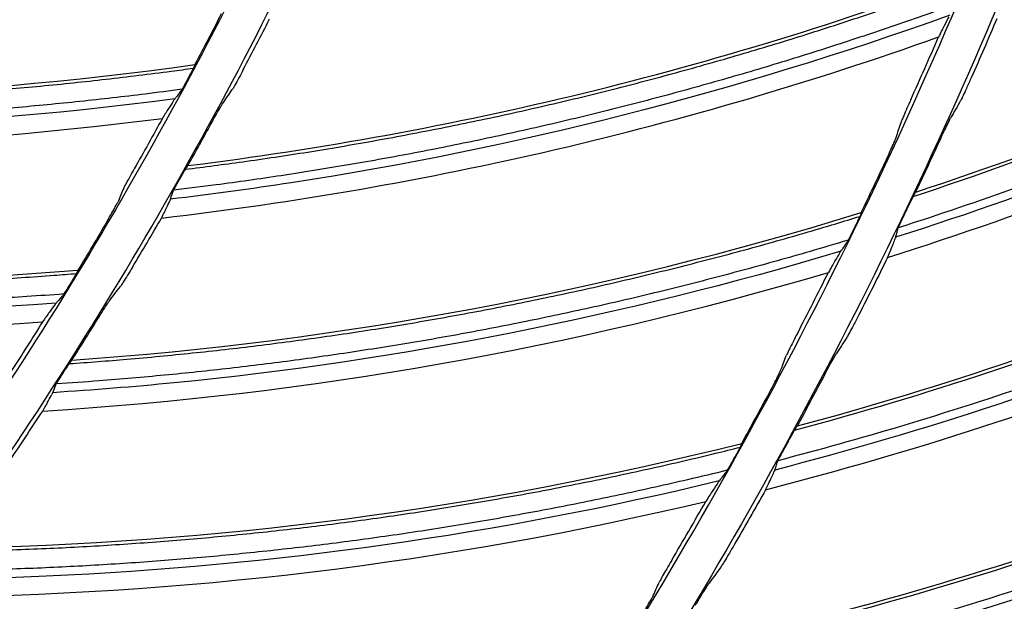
# Model space of a CAD drawing. Header units: centimetres. Extents: x 8435 to 34224, y 15581 to 23928.
# Tile 782 of 1056: x 14730.03 to 14735.24, y 23875.22 to 23878.3. Entities that reach past the tile are written whole.
import ezdxf

# ---------------------------------------------------------------- set-up
doc = ezdxf.new("R2010")
doc.units = ezdxf.units.CM
doc.header["$LTSCALE"] = 0.2
doc.layers.add('1', color=7, linetype='Continuous', true_color=0xffffff)

# ---------------------------------------------------------------- blocks, each defined once
blk = doc.blocks.new('A$C992146fe')
at = {"layer": '1', "color": 0, "linetype": 'Continuous', "extrusion": (0, 0, -1)}
for radius in [59.146, 58.16, 57.606, 57.6]:
    blk.add_circle((-566.677, 326.301), radius, dxfattribs=at)
at = {"layer": '1', "color": 0, "linetype": 'Continuous'}
for points, knots in [([(624.857, 326.301), (624.857, 328.223), (624.762, 330.138), (624.383, 333.958), (624.098, 335.86), (622.977, 341.462), (621.873, 345.087), (619.685, 350.361), (618.862, 352.1), (617.053, 355.475), (616.072, 357.106), (612.907, 361.834), (610.5, 364.768), (606.433, 368.83), (605.008, 370.119), (602.065, 372.53), (600.541, 373.658), (597.389, 375.762), (595.761, 376.737), (592.4, 378.533), (590.656, 379.357), (585.357, 381.547), (581.728, 382.644), (574.279, 384.124), (570.423, 384.503), (562.822, 384.498), (559.05, 384.127), (553.436, 383.011), (551.564, 382.542), (547.912, 381.432), (546.124, 380.791), (540.872, 378.614), (537.512, 376.823), (531.127, 372.556), (528.194, 370.144), (524.172, 366.123), (522.894, 364.715), (520.468, 361.762), (519.32, 360.213), (516.144, 355.459), (514.358, 352.117), (512.171, 346.846), (511.523, 345.038), (510.409, 341.37), (509.947, 339.523), (508.836, 333.94), (508.46, 330.166), (508.456, 324.423), (508.55, 322.501), (508.923, 318.712), (509.201, 316.836), (509.938, 313.119), (510.397, 311.278), (511.5, 307.633), (512.147, 305.818), (514.341, 300.515), (516.129, 297.171), (519.287, 292.434), (520.42, 290.902), (522.851, 287.935), (524.139, 286.513), (528.17, 282.478), (531.097, 280.071), (535.849, 276.887), (537.503, 275.893), (540.87, 274.09), (542.588, 273.277), (547.839, 271.097), (551.472, 269.985), (559.009, 268.478), (562.79, 268.106), (568.476, 268.098), (570.374, 268.188), (574.175, 268.557), (576.084, 268.838), (581.697, 269.948), (585.325, 271.045), (590.597, 273.218), (592.332, 274.034), (595.718, 275.839), (597.353, 276.817), (602.091, 279.975), (605.028, 282.374), (609.092, 286.424), (610.388, 287.85), (612.809, 290.791), (613.941, 292.314), (616.051, 295.461), (617.029, 297.086), (618.83, 300.439), (619.656, 302.175), (621.864, 307.483), (622.973, 311.125), (624.099, 316.741), (624.384, 318.646), (624.762, 322.463), (624.857, 324.379), (624.857, 326.301)], [0, 0, 0, 0, 0.015625, 0.015625, 0.03125, 0.03125, 0.0625, 0.0625, 0.078125, 0.078125, 0.09375, 0.09375, 0.125, 0.125, 0.140625, 0.140625, 0.15625, 0.15625, 0.171875, 0.171875, 0.1875, 0.1875, 0.21875, 0.21875, 0.25, 0.25, 0.28125, 0.28125, 0.296875, 0.296875, 0.3125, 0.3125, 0.34375, 0.34375, 0.375, 0.375, 0.390625, 0.390625, 0.40625, 0.40625, 0.4375, 0.4375, 0.453125, 0.453125, 0.46875, 0.46875, 0.5, 0.5, 0.515625, 0.515625, 0.53125, 0.53125, 0.546875, 0.546875, 0.5625, 0.5625, 0.59375, 0.59375, 0.609375, 0.609375, 0.625, 0.625, 0.65625, 0.65625, 0.671875, 0.671875, 0.6875, 0.6875, 0.71875, 0.71875, 0.75, 0.75, 0.765625, 0.765625, 0.78125, 0.78125, 0.8125, 0.8125, 0.828125, 0.828125, 0.84375, 0.84375, 0.875, 0.875, 0.890625, 0.890625, 0.90625, 0.90625, 0.921875, 0.921875, 0.9375, 0.9375, 0.96875, 0.96875, 0.984375, 0.984375, 1, 1, 1, 1]), ([(624.457, 326.301), (624.457, 324.392), (624.363, 322.49), (623.987, 318.698), (623.704, 316.807), (622.586, 311.229), (621.485, 307.612), (619.292, 302.341), (618.472, 300.616), (616.683, 297.287), (615.712, 295.673), (613.616, 292.547), (612.491, 291.035), (610.088, 288.114), (608.801, 286.698), (604.764, 282.676), (601.848, 280.293), (597.142, 277.157), (595.518, 276.185), (592.155, 274.394), (590.433, 273.583), (585.196, 271.424), (581.593, 270.335), (576.02, 269.233), (574.124, 268.954), (570.349, 268.587), (568.464, 268.498), (562.817, 268.506), (559.061, 268.875), (551.576, 270.373), (547.969, 271.476), (542.753, 273.642), (541.048, 274.449), (537.703, 276.24), (536.061, 277.227), (531.341, 280.388), (528.434, 282.779), (524.431, 286.787), (523.152, 288.199), (520.738, 291.145), (519.613, 292.667), (516.476, 297.371), (514.701, 300.693), (512.522, 305.959), (511.879, 307.761), (510.784, 311.382), (510.328, 313.21), (509.596, 316.901), (509.32, 318.764), (508.95, 322.527), (508.856, 324.436), (508.86, 330.139), (509.234, 333.888), (510.337, 339.432), (510.796, 341.267), (511.902, 344.909), (512.546, 346.705), (514.717, 351.939), (516.491, 355.258), (519.645, 359.98), (520.786, 361.518), (523.195, 364.451), (524.464, 365.849), (528.459, 369.842), (531.371, 372.238), (537.713, 376.476), (541.049, 378.255), (546.265, 380.417), (548.041, 381.053), (551.667, 382.155), (553.527, 382.621), (559.102, 383.73), (562.848, 384.098), (570.397, 384.103), (574.227, 383.727), (581.624, 382.256), (585.229, 381.167), (590.491, 378.992), (592.223, 378.174), (595.561, 376.39), (597.178, 375.422), (600.308, 373.333), (601.822, 372.212), (604.745, 369.818), (606.16, 368.538), (610.199, 364.503), (612.589, 361.59), (615.733, 356.894), (616.707, 355.275), (618.503, 351.923), (619.321, 350.195), (621.494, 344.958), (622.59, 341.358), (623.704, 335.794), (623.987, 333.905), (624.363, 330.112), (624.457, 328.209), (624.457, 326.301)], [0, 0, 0, 0, 0.015625, 0.015625, 0.03125, 0.03125, 0.0625, 0.0625, 0.078125, 0.078125, 0.09375, 0.09375, 0.109375, 0.109375, 0.125, 0.125, 0.15625, 0.15625, 0.171875, 0.171875, 0.1875, 0.1875, 0.21875, 0.21875, 0.234375, 0.234375, 0.25, 0.25, 0.28125, 0.28125, 0.3125, 0.3125, 0.328125, 0.328125, 0.34375, 0.34375, 0.375, 0.375, 0.390625, 0.390625, 0.40625, 0.40625, 0.4375, 0.4375, 0.453125, 0.453125, 0.46875, 0.46875, 0.484375, 0.484375, 0.5, 0.5, 0.53125, 0.53125, 0.546875, 0.546875, 0.5625, 0.5625, 0.59375, 0.59375, 0.609375, 0.609375, 0.625, 0.625, 0.65625, 0.65625, 0.6875, 0.6875, 0.703125, 0.703125, 0.71875, 0.71875, 0.75, 0.75, 0.78125, 0.78125, 0.8125, 0.8125, 0.828125, 0.828125, 0.84375, 0.84375, 0.859375, 0.859375, 0.875, 0.875, 0.90625, 0.90625, 0.921875, 0.921875, 0.9375, 0.9375, 0.96875, 0.96875, 0.984375, 0.984375, 1, 1, 1, 1]), ([(617.857, 326.301), (617.857, 329.683), (617.525, 333.009), (616.55, 337.917), (616.145, 339.539), (615.17, 342.756), (614.598, 344.354), (612.671, 349.005), (611.098, 351.945), (608.311, 356.12), (607.307, 357.476), (605.166, 360.085), (604.039, 361.327), (600.496, 364.869), (597.918, 366.989), (593.721, 369.796), (592.266, 370.668), (589.31, 372.247), (587.801, 372.961), (584.721, 374.237), (583.15, 374.801), (579.945, 375.775), (578.302, 376.187), (573.346, 377.174), (570.023, 377.499), (565.015, 377.502), (563.341, 377.421), (559.985, 377.092), (558.312, 376.844), (553.387, 375.864), (550.196, 374.898), (545.547, 372.976), (544.012, 372.251), (541.046, 370.666), (539.611, 369.806), (535.449, 367.027), (532.863, 364.911), (528.081, 360.135), (525.958, 357.543), (523.176, 353.385), (522.315, 351.953), (520.729, 348.992), (520.003, 347.457), (518.074, 342.804), (517.105, 339.612), (515.794, 333.053), (515.458, 329.66), (515.456, 322.977), (515.779, 319.657), (516.759, 314.707), (517.17, 313.061), (518.143, 309.851), (518.705, 308.279), (519.979, 305.197), (520.691, 303.688), (522.266, 300.734), (523.134, 299.283), (525.942, 295.075), (528.06, 292.495), (531.597, 288.951), (532.837, 287.824), (535.439, 285.684), (536.799, 284.675), (540.975, 281.881), (543.914, 280.307), (548.557, 278.378), (550.153, 277.804), (553.374, 276.825), (554.997, 276.418), (559.906, 275.438), (563.229, 275.104), (569.981, 275.097), (573.323, 275.427), (578.23, 276.398), (579.851, 276.801), (583.064, 277.772), (584.663, 278.342), (589.322, 280.268), (592.265, 281.838), (597.829, 285.546), (600.467, 287.706), (605.198, 292.43), (607.318, 295.005), (610.125, 299.193), (610.999, 300.648), (612.584, 303.607), (613.299, 305.116), (615.218, 309.736), (616.2, 312.946), (617.525, 319.571), (617.857, 322.918), (617.857, 326.301)], [0, 0, 0, 0, 0.03125, 0.03125, 0.046875, 0.046875, 0.0625, 0.0625, 0.09375, 0.09375, 0.109375, 0.109375, 0.125, 0.125, 0.15625, 0.15625, 0.171875, 0.171875, 0.1875, 0.1875, 0.203125, 0.203125, 0.21875, 0.21875, 0.25, 0.25, 0.265625, 0.265625, 0.28125, 0.28125, 0.3125, 0.3125, 0.328125, 0.328125, 0.34375, 0.34375, 0.375, 0.375, 0.40625, 0.40625, 0.421875, 0.421875, 0.4375, 0.4375, 0.46875, 0.46875, 0.5, 0.5, 0.53125, 0.53125, 0.546875, 0.546875, 0.5625, 0.5625, 0.578125, 0.578125, 0.59375, 0.59375, 0.625, 0.625, 0.640625, 0.640625, 0.65625, 0.65625, 0.6875, 0.6875, 0.703125, 0.703125, 0.71875, 0.71875, 0.75, 0.75, 0.78125, 0.78125, 0.796875, 0.796875, 0.8125, 0.8125, 0.84375, 0.84375, 0.875, 0.875, 0.90625, 0.90625, 0.921875, 0.921875, 0.9375, 0.9375, 0.96875, 0.96875, 1, 1, 1, 1]), ([(617.457, 326.301), (617.457, 322.944), (617.128, 319.623), (615.813, 313.05), (614.839, 309.865), (612.935, 305.282), (612.225, 303.784), (610.653, 300.849), (609.785, 299.405), (607, 295.249), (604.897, 292.694), (600.203, 288.008), (597.585, 285.864), (592.065, 282.186), (589.145, 280.627), (584.523, 278.717), (582.936, 278.151), (579.748, 277.188), (578.139, 276.788), (573.27, 275.824), (569.955, 275.497), (563.256, 275.504), (559.959, 275.836), (555.088, 276.808), (553.477, 277.212), (550.282, 278.183), (548.698, 278.752), (544.092, 280.666), (541.176, 282.228), (537.032, 285), (535.683, 286.001), (533.101, 288.125), (531.871, 289.242), (528.362, 292.759), (526.26, 295.319), (523.474, 299.494), (522.613, 300.934), (521.05, 303.865), (520.344, 305.362), (519.08, 308.42), (518.522, 309.98), (517.557, 313.164), (517.149, 314.798), (516.176, 319.709), (515.856, 323.004), (515.858, 329.634), (516.192, 333.001), (517.492, 339.508), (518.453, 342.675), (520.367, 347.292), (521.088, 348.815), (522.661, 351.752), (523.515, 353.174), (526.276, 357.299), (528.383, 359.87), (533.127, 364.61), (535.693, 366.709), (539.822, 369.466), (541.246, 370.32), (544.189, 371.892), (545.712, 372.611), (550.324, 374.518), (553.491, 375.477), (558.378, 376.449), (560.037, 376.695), (563.367, 377.022), (565.028, 377.102), (569.997, 377.099), (573.293, 376.776), (578.211, 375.798), (579.841, 375.388), (583.021, 374.422), (584.58, 373.863), (587.636, 372.596), (589.134, 371.888), (592.066, 370.321), (593.509, 369.456), (597.674, 366.671), (600.231, 364.568), (603.747, 361.053), (604.865, 359.821), (606.989, 357.232), (607.986, 355.887), (610.751, 351.745), (612.311, 348.827), (614.224, 344.213), (614.791, 342.627), (615.758, 339.436), (616.16, 337.826), (617.128, 332.957), (617.457, 329.657), (617.457, 326.301)], [0, 0, 0, 0, 0.03125, 0.03125, 0.0625, 0.0625, 0.078125, 0.078125, 0.09375, 0.09375, 0.125, 0.125, 0.15625, 0.15625, 0.1875, 0.1875, 0.203125, 0.203125, 0.21875, 0.21875, 0.25, 0.25, 0.28125, 0.28125, 0.296875, 0.296875, 0.3125, 0.3125, 0.34375, 0.34375, 0.359375, 0.359375, 0.375, 0.375, 0.40625, 0.40625, 0.421875, 0.421875, 0.4375, 0.4375, 0.453125, 0.453125, 0.46875, 0.46875, 0.5, 0.5, 0.53125, 0.53125, 0.5625, 0.5625, 0.578125, 0.578125, 0.59375, 0.59375, 0.625, 0.625, 0.65625, 0.65625, 0.671875, 0.671875, 0.6875, 0.6875, 0.71875, 0.71875, 0.734375, 0.734375, 0.75, 0.75, 0.78125, 0.78125, 0.796875, 0.796875, 0.8125, 0.8125, 0.828125, 0.828125, 0.84375, 0.84375, 0.875, 0.875, 0.890625, 0.890625, 0.90625, 0.90625, 0.9375, 0.9375, 0.953125, 0.953125, 0.96875, 0.96875, 1, 1, 1, 1]), ([(610.877, 326.301), (610.877, 323.379), (610.591, 320.505), (609.747, 316.262), (609.397, 314.86), (608.553, 312.078), (608.059, 310.699), (606.394, 306.685), (605.035, 304.143), (602.622, 300.532), (601.751, 299.356), (599.904, 297.108), (598.932, 296.038), (595.873, 292.982), (593.645, 291.15), (590.01, 288.721), (588.758, 287.972), (586.208, 286.611), (584.905, 285.996), (582.244, 284.894), (580.886, 284.407), (578.113, 283.566), (576.69, 283.209), (572.418, 282.361), (569.551, 282.081), (563.777, 282.08), (560.846, 282.369), (555.182, 283.498), (552.425, 284.333), (548.402, 285.998), (547.076, 286.625), (544.52, 287.993), (543.283, 288.736), (539.691, 291.136), (537.448, 292.973), (533.325, 297.097), (531.497, 299.329), (529.094, 302.923), (528.35, 304.163), (526.979, 306.726), (526.353, 308.05), (524.692, 312.063), (523.856, 314.818), (523.008, 319.073), (522.792, 320.519), (522.507, 323.416), (522.437, 324.861), (522.437, 329.185), (522.717, 332.055), (523.567, 336.339), (523.922, 337.756), (524.761, 340.523), (525.248, 341.88), (526.349, 344.541), (526.964, 345.845), (528.328, 348.399), (529.08, 349.657), (531.501, 353.281), (533.33, 355.507), (537.408, 359.591), (539.683, 361.46), (544.486, 364.67), (547.025, 366.03), (551.043, 367.697), (552.423, 368.193), (555.199, 369.035), (556.599, 369.386), (560.836, 370.23), (563.713, 370.519), (569.551, 370.522), (572.422, 370.238), (576.661, 369.398), (578.063, 369.049), (580.843, 368.209), (582.223, 367.716), (586.238, 366.055), (588.779, 364.699), (592.386, 362.294), (593.56, 361.426), (595.813, 359.58), (596.885, 358.608), (599.946, 355.551), (601.778, 353.327), (604.206, 349.702), (604.96, 348.448), (606.325, 345.897), (606.941, 344.595), (608.046, 341.936), (608.534, 340.579), (609.377, 337.811), (609.735, 336.393), (610.591, 332.11), (610.877, 329.222), (610.877, 326.301)], [0, 0, 0, 0, 0.03125, 0.03125, 0.046875, 0.046875, 0.0625, 0.0625, 0.09375, 0.09375, 0.109375, 0.109375, 0.125, 0.125, 0.15625, 0.15625, 0.171875, 0.171875, 0.1875, 0.1875, 0.203125, 0.203125, 0.21875, 0.21875, 0.25, 0.25, 0.28125, 0.28125, 0.3125, 0.3125, 0.328125, 0.328125, 0.34375, 0.34375, 0.375, 0.375, 0.40625, 0.40625, 0.421875, 0.421875, 0.4375, 0.4375, 0.46875, 0.46875, 0.484375, 0.484375, 0.5, 0.5, 0.53125, 0.53125, 0.546875, 0.546875, 0.5625, 0.5625, 0.578125, 0.578125, 0.59375, 0.59375, 0.625, 0.625, 0.65625, 0.65625, 0.6875, 0.6875, 0.703125, 0.703125, 0.71875, 0.71875, 0.75, 0.75, 0.78125, 0.78125, 0.796875, 0.796875, 0.8125, 0.8125, 0.84375, 0.84375, 0.859375, 0.859375, 0.875, 0.875, 0.90625, 0.90625, 0.921875, 0.921875, 0.9375, 0.9375, 0.953125, 0.953125, 0.96875, 0.96875, 1, 1, 1, 1]), ([(610.457, 326.301), (610.457, 329.194), (610.173, 332.04), (609.339, 336.238), (608.992, 337.626), (608.159, 340.377), (607.669, 341.745), (606.02, 345.723), (604.675, 348.239), (601.497, 353), (599.646, 355.254), (595.605, 359.295), (593.4, 361.108), (589.809, 363.51), (588.565, 364.255), (586.036, 365.606), (584.745, 366.217), (582.11, 367.309), (580.766, 367.791), (578.024, 368.624), (576.619, 368.977), (572.379, 369.821), (569.537, 370.099), (565.252, 370.101), (563.82, 370.032), (560.949, 369.751), (559.518, 369.539), (555.305, 368.701), (552.575, 367.874), (548.598, 366.23), (547.285, 365.61), (544.747, 364.254), (543.52, 363.518), (539.959, 361.14), (537.747, 359.331), (533.657, 355.245), (531.84, 353.028), (529.46, 349.471), (528.724, 348.245), (527.367, 345.712), (526.746, 344.399), (525.096, 340.419), (524.267, 337.688), (523.146, 332.077), (522.858, 329.174), (522.856, 323.458), (523.132, 320.617), (523.971, 316.383), (524.323, 314.974), (525.155, 312.229), (525.636, 310.884), (526.725, 308.247), (527.334, 306.956), (528.682, 304.429), (529.424, 303.187), (531.826, 299.588), (533.639, 297.381), (536.665, 294.349), (537.725, 293.385), (539.951, 291.554), (541.114, 290.691), (544.687, 288.301), (547.201, 286.954), (551.173, 285.304), (552.538, 284.814), (555.293, 283.976), (556.682, 283.628), (560.882, 282.789), (563.724, 282.504), (569.501, 282.498), (572.359, 282.78), (576.557, 283.61), (577.944, 283.956), (580.693, 284.785), (582.061, 285.273), (586.046, 286.921), (588.564, 288.265), (593.323, 291.436), (595.58, 293.284), (599.627, 297.325), (601.441, 299.528), (603.843, 303.111), (604.591, 304.356), (605.946, 306.887), (606.558, 308.178), (608.2, 312.13), (609.04, 314.876), (610.173, 320.543), (610.457, 323.407), (610.457, 326.301)], [0, 0, 0, 0, 0.03125, 0.03125, 0.046875, 0.046875, 0.0625, 0.0625, 0.09375, 0.09375, 0.125, 0.125, 0.15625, 0.15625, 0.171875, 0.171875, 0.1875, 0.1875, 0.203125, 0.203125, 0.21875, 0.21875, 0.25, 0.25, 0.265625, 0.265625, 0.28125, 0.28125, 0.3125, 0.3125, 0.328125, 0.328125, 0.34375, 0.34375, 0.375, 0.375, 0.40625, 0.40625, 0.421875, 0.421875, 0.4375, 0.4375, 0.46875, 0.46875, 0.5, 0.5, 0.53125, 0.53125, 0.546875, 0.546875, 0.5625, 0.5625, 0.578125, 0.578125, 0.59375, 0.59375, 0.625, 0.625, 0.640625, 0.640625, 0.65625, 0.65625, 0.6875, 0.6875, 0.703125, 0.703125, 0.71875, 0.71875, 0.75, 0.75, 0.78125, 0.78125, 0.796875, 0.796875, 0.8125, 0.8125, 0.84375, 0.84375, 0.875, 0.875, 0.90625, 0.90625, 0.921875, 0.921875, 0.9375, 0.9375, 0.96875, 0.96875, 1, 1, 1, 1]), ([(603.857, 326.301), (603.857, 323.843), (603.616, 321.411), (602.653, 316.598), (601.94, 314.265), (600.545, 310.909), (600.026, 309.812), (598.875, 307.663), (598.239, 306.605), (596.2, 303.562), (594.659, 301.691), (591.222, 298.259), (589.305, 296.69), (585.263, 293.996), (583.125, 292.855), (579.74, 291.456), (578.578, 291.041), (576.243, 290.336), (575.065, 290.043), (571.5, 289.338), (569.072, 289.098), (564.167, 289.103), (561.752, 289.346), (558.185, 290.058), (557.006, 290.354), (554.666, 291.065), (553.506, 291.481), (550.133, 292.883), (547.997, 294.027), (544.963, 296.057), (543.976, 296.79), (542.084, 298.345), (541.184, 299.164), (538.614, 301.738), (537.075, 303.613), (535.035, 306.67), (534.404, 307.725), (533.26, 309.871), (532.743, 310.968), (531.817, 313.207), (531.408, 314.349), (530.702, 316.681), (530.403, 317.877), (529.691, 321.473), (529.456, 323.886), (529.458, 328.742), (529.702, 331.207), (530.654, 335.972), (531.358, 338.291), (532.76, 341.672), (533.288, 342.787), (534.44, 344.938), (535.065, 345.979), (537.087, 349), (538.63, 350.883), (542.103, 354.354), (543.983, 355.891), (547.006, 357.91), (548.049, 358.535), (550.204, 359.687), (551.319, 360.213), (554.697, 361.61), (557.016, 362.312), (561.787, 363.261), (564.251, 363.502), (569.103, 363.499), (571.517, 363.263), (575.118, 362.546), (576.311, 362.247), (578.64, 361.539), (579.782, 361.13), (582.02, 360.202), (583.116, 359.684), (585.264, 358.536), (586.321, 357.903), (589.37, 355.863), (591.243, 354.323), (594.676, 350.891), (596.247, 348.977), (598.946, 344.933), (600.089, 342.797), (601.489, 339.418), (601.905, 338.256), (602.613, 335.919), (602.908, 334.741), (603.616, 331.175), (603.857, 328.758), (603.857, 326.301)], [0, 0, 0, 0, 0.03125, 0.03125, 0.0625, 0.0625, 0.078125, 0.078125, 0.09375, 0.09375, 0.125, 0.125, 0.15625, 0.15625, 0.1875, 0.1875, 0.203125, 0.203125, 0.21875, 0.21875, 0.25, 0.25, 0.28125, 0.28125, 0.296875, 0.296875, 0.3125, 0.3125, 0.34375, 0.34375, 0.359375, 0.359375, 0.375, 0.375, 0.40625, 0.40625, 0.421875, 0.421875, 0.4375, 0.4375, 0.453125, 0.453125, 0.46875, 0.46875, 0.5, 0.5, 0.53125, 0.53125, 0.5625, 0.5625, 0.578125, 0.578125, 0.59375, 0.59375, 0.625, 0.625, 0.65625, 0.65625, 0.671875, 0.671875, 0.6875, 0.6875, 0.71875, 0.71875, 0.75, 0.75, 0.78125, 0.78125, 0.796875, 0.796875, 0.8125, 0.8125, 0.828125, 0.828125, 0.84375, 0.84375, 0.875, 0.875, 0.90625, 0.90625, 0.9375, 0.9375, 0.953125, 0.953125, 0.96875, 0.96875, 1, 1, 1, 1]), ([(612.951, 304.395), (614.472, 304.894), (615.965, 305.491), (618.16, 306.541), (618.878, 306.914), (620.286, 307.706), (620.973, 308.13), (621.655, 308.563)], [0, 0, 0, 0, 0.5, 0.5, 0.75, 0.75, 1, 1, 1, 1]), ([(612.924, 304.35), (614.291, 304.796), (615.632, 305.321), (618.072, 306.443), (619.18, 307.023), (620.722, 307.932), (621.183, 308.217), (621.641, 308.507)], [0, 0, 0, 0, 0.445282, 0.445282, 0.832131, 0.832131, 1, 1, 1, 1]), ([(612.767, 304.02), (613.195, 304.157), (613.621, 304.302), (614.53, 304.628), (615.012, 304.813), (615.968, 305.201), (616.443, 305.406), (617.382, 305.833), (617.848, 306.057), (618.769, 306.523), (619.225, 306.766), (620.126, 307.271), (620.571, 307.532), (621.178, 307.906), (621.346, 308.011), (621.513, 308.115)], [0, 0, 0, 0, 0.139239, 0.139239, 0.299175, 0.299175, 0.459111, 0.459111, 0.619048, 0.619048, 0.778986, 0.778986, 0.938924, 0.938924, 1, 1, 1, 1]), ([(621.445, 307.969), (621.167, 307.794), (620.887, 307.62), (619.533, 306.811), (618.429, 306.225), (615.82, 305.007), (614.294, 304.411), (612.737, 303.917)], [0, 0, 0, 0, 0.102533, 0.102533, 0.491054, 0.491054, 1, 1, 1, 1]), ([(605.218, 304.636), (605.42, 304.661), (605.623, 304.688), (606.054, 304.748), (606.284, 304.782), (606.742, 304.855), (606.971, 304.894), (607.427, 304.976), (607.655, 305.019), (608.11, 305.109), (608.337, 305.156), (608.791, 305.255), (609.017, 305.306), (609.468, 305.413), (609.693, 305.469), (610.142, 305.585), (610.366, 305.645), (610.813, 305.77), (611.036, 305.834), (611.48, 305.966), (611.702, 306.035), (612.144, 306.176), (612.364, 306.248), (612.803, 306.398), (613.022, 306.474), (613.324, 306.583), (613.407, 306.614), (613.49, 306.644)], [0, 0, 0, 0, 0.071676, 0.071676, 0.153232, 0.153232, 0.234788, 0.234788, 0.316344, 0.316344, 0.3979, 0.3979, 0.479456, 0.479456, 0.561012, 0.561012, 0.642568, 0.642568, 0.724124, 0.724124, 0.805679, 0.805679, 0.887235, 0.887235, 0.968791, 0.968791, 1, 1, 1, 1]), ([(613.382, 306.387), (613.246, 306.338), (613.111, 306.29), (612.756, 306.166), (612.537, 306.091), (612.096, 305.946), (611.875, 305.875), (611.432, 305.738), (611.21, 305.672), (610.764, 305.543), (610.541, 305.481), (610.093, 305.361), (609.868, 305.303), (609.418, 305.191), (609.193, 305.137), (608.74, 305.034), (608.514, 304.984), (608.06, 304.89), (607.832, 304.844), (607.376, 304.758), (607.148, 304.717), (606.691, 304.64), (606.462, 304.603), (606.003, 304.534), (605.773, 304.501), (605.393, 304.451), (605.243, 304.432), (605.093, 304.414)], [0, 0, 0, 0, 0.050542, 0.050542, 0.132026, 0.132026, 0.21351, 0.21351, 0.294994, 0.294994, 0.376479, 0.376479, 0.457963, 0.457963, 0.539447, 0.539447, 0.620932, 0.620932, 0.702416, 0.702416, 0.7839, 0.7839, 0.865385, 0.865385, 0.946869, 0.946869, 1, 1, 1, 1]), ([(613.31, 306.266), (611.05, 305.453), (608.712, 304.857), (605.912, 304.428), (605.486, 304.371), (605.06, 304.32)], [0, 0, 0, 0, 0.848416, 0.848416, 1, 1, 1, 1]), ([(613.301, 306.25), (613.288, 306.226), (613.272, 306.195), (613.235, 306.124), (613.214, 306.081), (613.192, 306.036)], [0, 0, 0, 0, 0.496675, 0.496675, 1, 1, 1, 1]), ([(605.31, 305.722), (605.31, 305.72), (605.308, 305.716), (605.303, 305.706), (605.3, 305.7), (605.292, 305.685), (605.288, 305.676), (605.277, 305.655), (605.27, 305.642), (605.26, 305.624), (605.257, 305.617), (605.254, 305.611)], [0, 0, 0, 0, 0.194999, 0.194999, 0.388382, 0.388382, 0.606798, 0.606798, 0.868652, 0.868652, 1, 1, 1, 1]), ([(597.477, 305.45), (597.692, 305.435), (597.907, 305.421), (598.355, 305.396), (598.586, 305.385), (599.05, 305.368), (599.282, 305.362), (599.746, 305.354), (599.978, 305.352), (600.443, 305.352), (600.675, 305.355), (601.139, 305.364), (601.371, 305.37), (601.834, 305.388), (602.066, 305.399), (602.529, 305.425), (602.761, 305.441), (603.224, 305.476), (603.455, 305.495), (603.917, 305.539), (604.148, 305.563), (604.609, 305.615), (604.839, 305.644), (605.147, 305.684), (605.225, 305.695), (605.303, 305.706)], [0, 0, 0, 0, 0.082481, 0.082481, 0.171223, 0.171223, 0.259966, 0.259966, 0.348708, 0.348708, 0.43745, 0.43745, 0.526192, 0.526192, 0.614935, 0.614935, 0.703677, 0.703677, 0.792419, 0.792419, 0.881161, 0.881161, 0.969904, 0.969904, 1, 1, 1, 1]), ([(605.831, 305.691), (605.816, 305.661), (605.8, 305.631), (605.77, 305.575), (605.755, 305.549), (605.735, 305.513), (605.728, 305.501), (605.719, 305.486), (605.716, 305.482), (605.714, 305.479)], [0, 0, 0, 0, 0.320187, 0.320187, 0.648781, 0.648781, 0.867595, 0.867595, 1, 1, 1, 1]), ([(605.235, 305.576), (605.227, 305.561), (605.219, 305.546), (605.205, 305.521), (605.199, 305.51), (605.19, 305.494), (605.186, 305.487), (605.18, 305.478), (605.178, 305.474), (605.176, 305.472), (605.176, 305.472), (605.176, 305.472)], [0, 0, 0, 0, 0.32292, 0.32292, 0.577015, 0.577015, 0.78497, 0.78497, 0.965517, 0.965517, 1, 1, 1, 1]), ([(611.668, 301.877), (613.057, 302.248), (614.424, 302.7), (616.921, 303.689), (618.059, 304.208), (619.648, 305.032), (620.124, 305.292), (620.596, 305.556)], [0, 0, 0, 0, 0.445321, 0.445321, 0.832197, 0.832197, 1, 1, 1, 1]), ([(611.697, 301.921), (613.243, 302.336), (614.766, 302.852), (617.014, 303.781), (617.751, 304.115), (619.2, 304.83), (619.909, 305.215), (620.613, 305.611)], [0, 0, 0, 0, 0.5, 0.5, 0.75, 0.75, 1, 1, 1, 1]), ([(613.537, 305.604), (613.52, 305.566), (613.502, 305.527), (613.474, 305.464), (613.462, 305.438), (613.443, 305.399), (613.436, 305.385), (613.427, 305.367), (613.424, 305.361), (613.422, 305.357)], [0, 0, 0, 0, 0.369099, 0.369099, 0.653112, 0.653112, 0.859819, 0.859819, 1, 1, 1, 1]), ([(605.183, 305.483), (605.053, 305.465), (604.923, 305.448), (604.563, 305.404), (604.333, 305.377), (603.871, 305.329), (603.64, 305.307), (603.178, 305.267), (602.946, 305.249), (602.484, 305.217), (602.252, 305.204), (601.788, 305.181), (601.556, 305.172), (601.093, 305.157), (600.861, 305.153), (600.397, 305.147), (600.164, 305.146), (599.7, 305.149), (599.468, 305.153), (599.004, 305.165), (598.772, 305.173), (598.309, 305.193), (598.077, 305.205), (597.678, 305.23), (597.511, 305.242), (597.344, 305.255)], [0, 0, 0, 0, 0.050046, 0.050046, 0.138648, 0.138648, 0.227249, 0.227249, 0.31585, 0.31585, 0.404452, 0.404452, 0.493053, 0.493053, 0.581655, 0.581655, 0.670256, 0.670256, 0.758858, 0.758858, 0.847459, 0.847459, 0.936061, 0.936061, 1, 1, 1, 1]), ([(605.094, 305.362), (605.079, 305.339), (605.061, 305.313), (605.022, 305.25), (604.999, 305.214), (604.975, 305.175)], [0, 0, 0, 0, 0.497552, 0.497552, 1, 1, 1, 1]), ([(605.488, 305.113), (605.504, 305.143), (605.521, 305.173), (605.552, 305.228), (605.567, 305.255), (605.587, 305.291), (605.595, 305.303), (605.603, 305.317), (605.606, 305.322), (605.608, 305.324)], [0, 0, 0, 0, 0.319037, 0.319037, 0.650803, 0.650803, 0.868765, 0.868765, 1, 1, 1, 1]), ([(612.898, 305.372), (612.884, 305.341), (612.87, 305.311), (612.845, 305.253), (612.833, 305.226), (612.815, 305.185), (612.808, 305.169), (612.798, 305.145), (612.795, 305.136), (612.794, 305.132)], [0, 0, 0, 0, 0.298975, 0.298975, 0.590743, 0.590743, 0.80406, 0.80406, 1, 1, 1, 1]), ([(611.493, 301.557), (611.928, 301.67), (612.361, 301.791), (613.286, 302.068), (613.778, 302.226), (614.754, 302.563), (615.239, 302.741), (616.2, 303.117), (616.677, 303.315), (617.622, 303.731), (618.09, 303.949), (619.017, 304.404), (619.476, 304.641), (620.102, 304.982), (620.275, 305.076), (620.447, 305.172)], [0, 0, 0, 0, 0.13926, 0.13926, 0.299208, 0.299208, 0.459155, 0.459155, 0.619103, 0.619103, 0.779053, 0.779053, 0.939002, 0.939002, 1, 1, 1, 1]), ([(613.201, 304.931), (613.219, 304.97), (613.237, 305.009), (613.267, 305.072), (613.279, 305.098), (613.298, 305.137), (613.305, 305.151), (613.314, 305.169), (613.317, 305.175), (613.319, 305.179)], [0, 0, 0, 0, 0.37338, 0.37338, 0.655959, 0.655959, 0.861457, 0.861457, 1, 1, 1, 1]), ([(620.372, 305.03), (620.084, 304.87), (619.796, 304.712), (618.4, 303.977), (617.266, 303.452), (614.595, 302.377), (613.039, 301.864), (611.457, 301.455)], [0, 0, 0, 0, 0.102462, 0.102462, 0.491008, 0.491008, 1, 1, 1, 1]), ([(612.636, 304.733), (612.65, 304.763), (612.664, 304.794), (612.69, 304.851), (612.703, 304.878), (612.721, 304.92), (612.728, 304.936), (612.738, 304.959), (612.741, 304.968), (612.743, 304.973)], [0, 0, 0, 0, 0.298859, 0.298859, 0.59086, 0.59086, 0.804263, 0.804263, 1, 1, 1, 1]), ([(604.677, 304.642), (604.66, 304.613), (604.644, 304.583), (604.614, 304.529), (604.599, 304.504), (604.581, 304.47), (604.575, 304.458), (604.568, 304.444), (604.566, 304.44), (604.565, 304.437)], [0, 0, 0, 0, 0.326879, 0.326879, 0.652115, 0.652115, 0.86354, 0.86354, 1, 1, 1, 1]), ([(605.163, 304.541), (605.172, 304.556), (605.18, 304.571), (605.196, 304.599), (605.204, 304.612), (605.216, 304.632), (605.22, 304.639), (605.225, 304.648), (605.227, 304.651), (605.229, 304.652)], [0, 0, 0, 0, 0.30427, 0.30427, 0.617606, 0.617606, 0.83504, 0.83504, 1, 1, 1, 1]), ([(605.088, 304.404), (605.088, 304.405), (605.089, 304.408), (605.093, 304.415), (605.096, 304.421), (605.103, 304.433), (605.107, 304.44), (605.116, 304.458), (605.122, 304.468), (605.133, 304.487), (605.138, 304.497), (605.144, 304.506)], [0, 0, 0, 0, 0.183295, 0.183295, 0.365646, 0.365646, 0.560232, 0.560232, 0.791771, 0.791771, 1, 1, 1, 1]), ([(612.87, 304.239), (612.879, 304.258), (612.889, 304.277), (612.905, 304.31), (612.912, 304.324), (612.922, 304.345), (612.926, 304.352), (612.932, 304.363), (612.934, 304.367), (612.935, 304.369)], [0, 0, 0, 0, 0.352274, 0.352274, 0.636495, 0.636495, 0.840763, 0.840763, 1, 1, 1, 1]), ([(604.391, 304.089), (604.408, 304.119), (604.425, 304.148), (604.454, 304.198), (604.466, 304.219), (604.484, 304.253), (604.491, 304.266), (604.501, 304.284), (604.504, 304.29), (604.505, 304.293)], [0, 0, 0, 0, 0.326543, 0.326543, 0.600499, 0.600499, 0.822118, 0.822118, 1, 1, 1, 1]), ([(604.965, 304.12), (604.985, 304.16), (605.003, 304.196), (605.032, 304.256), (605.043, 304.281), (605.052, 304.301)], [0, 0, 0, 0, 0.519232, 0.519232, 1, 1, 1, 1]), ([(612.815, 304.124), (612.821, 304.136), (612.827, 304.149), (612.842, 304.179), (612.85, 304.197), (612.863, 304.223), (612.866, 304.231), (612.87, 304.239)], [0, 0, 0, 0, 0.324875, 0.324875, 0.791178, 0.791178, 1, 1, 1, 1]), ([(603.989, 302.58), (604.192, 302.594), (604.395, 302.61), (604.83, 302.647), (605.061, 302.669), (605.522, 302.717), (605.752, 302.743), (606.213, 302.8), (606.443, 302.83), (606.902, 302.896), (607.131, 302.93), (607.589, 303.004), (607.818, 303.044), (608.274, 303.126), (608.502, 303.17), (608.957, 303.261), (609.184, 303.309), (609.637, 303.409), (609.863, 303.461), (610.314, 303.57), (610.539, 303.626), (610.988, 303.743), (611.212, 303.803), (611.658, 303.929), (611.881, 303.993), (612.188, 304.086), (612.273, 304.112), (612.358, 304.138)], [0, 0, 0, 0, 0.071679, 0.071679, 0.153234, 0.153234, 0.234789, 0.234789, 0.316344, 0.316344, 0.3979, 0.3979, 0.479455, 0.479455, 0.56101, 0.56101, 0.642565, 0.642565, 0.724121, 0.724121, 0.805676, 0.805676, 0.887231, 0.887231, 0.968786, 0.968786, 1, 1, 1, 1]), ([(612.365, 304.156), (612.365, 304.154), (612.363, 304.15), (612.359, 304.14), (612.356, 304.134), (612.347, 304.115), (612.341, 304.103), (612.327, 304.073), (612.318, 304.054), (612.309, 304.034), (612.307, 304.032), (612.306, 304.029)], [0, 0, 0, 0, 0.175484, 0.175484, 0.348874, 0.348874, 0.616864, 0.616864, 0.956416, 0.956416, 1, 1, 1, 1]), ([(612.762, 304.008), (612.762, 304.01), (612.763, 304.012), (612.767, 304.02), (612.769, 304.026), (612.776, 304.04), (612.78, 304.05), (612.791, 304.074), (612.799, 304.089), (612.809, 304.111), (612.812, 304.117), (612.815, 304.124)], [0, 0, 0, 0, 0.165015, 0.165015, 0.328716, 0.328716, 0.558305, 0.558305, 0.871806, 0.871806, 1, 1, 1, 1]), ([(612.287, 303.99), (612.28, 303.975), (612.272, 303.96), (612.259, 303.933), (612.252, 303.92), (612.243, 303.901), (612.239, 303.894), (612.233, 303.883), (612.231, 303.879), (612.229, 303.876), (612.228, 303.875), (612.228, 303.874)], [0, 0, 0, 0, 0.305301, 0.305301, 0.574489, 0.574489, 0.776302, 0.776302, 0.93892, 0.93892, 1, 1, 1, 1]), ([(612.739, 303.924), (612.743, 303.94), (612.748, 303.956), (612.755, 303.984), (612.759, 303.996), (612.762, 304.008)], [0, 0, 0, 0, 0.571881, 0.571881, 1, 1, 1, 1]), ([(612.235, 303.887), (612.097, 303.845), (611.96, 303.804), (611.599, 303.699), (611.375, 303.637), (610.928, 303.516), (610.703, 303.457), (610.253, 303.344), (610.028, 303.29), (609.576, 303.186), (609.349, 303.136), (608.896, 303.04), (608.668, 302.994), (608.213, 302.907), (607.984, 302.865), (607.527, 302.787), (607.298, 302.75), (606.84, 302.68), (606.61, 302.647), (606.15, 302.585), (605.92, 302.557), (605.459, 302.504), (605.229, 302.48), (604.767, 302.436), (604.536, 302.416), (604.154, 302.386), (604.003, 302.375), (603.852, 302.366)], [0, 0, 0, 0, 0.050546, 0.050546, 0.13203, 0.13203, 0.213515, 0.213515, 0.294999, 0.294999, 0.376484, 0.376484, 0.457968, 0.457968, 0.539453, 0.539453, 0.620937, 0.620937, 0.702421, 0.702421, 0.783906, 0.783906, 0.86539, 0.86539, 0.946875, 0.946875, 1, 1, 1, 1]), ([(612.652, 303.704), (612.665, 303.733), (612.676, 303.761), (612.697, 303.81), (612.706, 303.833), (612.721, 303.872), (612.728, 303.89), (612.733, 303.904)], [0, 0, 0, 0, 0.332995, 0.332995, 0.665343, 0.665343, 1, 1, 1, 1]), ([(612.157, 303.769), (609.856, 303.08), (607.49, 302.612), (604.67, 302.335), (604.242, 302.301), (603.814, 302.273)], [0, 0, 0, 0, 0.848425, 0.848425, 1, 1, 1, 1]), ([(612.147, 303.755), (612.133, 303.731), (612.115, 303.701), (612.075, 303.632), (612.051, 303.591), (612.026, 303.546)], [0, 0, 0, 0, 0.496675, 0.496675, 1, 1, 1, 1]), ([(596.237, 303.725), (596.451, 303.697), (596.665, 303.671), (597.109, 303.621), (597.34, 303.597), (597.802, 303.553), (598.034, 303.534), (598.497, 303.499), (598.728, 303.484), (599.192, 303.458), (599.423, 303.447), (599.887, 303.429), (600.119, 303.423), (600.583, 303.414), (600.815, 303.412), (601.279, 303.412), (601.511, 303.414), (601.975, 303.422), (602.207, 303.429), (602.671, 303.446), (602.903, 303.457), (603.366, 303.482), (603.597, 303.498), (603.907, 303.521), (603.985, 303.527), (604.064, 303.533)], [0, 0, 0, 0, 0.08244, 0.08244, 0.171189, 0.171189, 0.259938, 0.259938, 0.348687, 0.348687, 0.437436, 0.437436, 0.526185, 0.526185, 0.614934, 0.614934, 0.703683, 0.703683, 0.792432, 0.792432, 0.881181, 0.881181, 0.96993, 0.96993, 1, 1, 1, 1]), ([(603.932, 303.317), (603.801, 303.307), (603.67, 303.298), (603.308, 303.274), (603.077, 303.261), (602.613, 303.238), (602.381, 303.229), (601.917, 303.216), (601.685, 303.211), (601.221, 303.206), (600.989, 303.206), (600.525, 303.21), (600.293, 303.214), (599.829, 303.226), (599.598, 303.234), (599.134, 303.255), (598.902, 303.268), (598.439, 303.297), (598.207, 303.314), (597.745, 303.353), (597.514, 303.374), (597.052, 303.421), (596.821, 303.446), (596.425, 303.494), (596.259, 303.515), (596.093, 303.537)], [0, 0, 0, 0, 0.050024, 0.050024, 0.138632, 0.138632, 0.22724, 0.22724, 0.315849, 0.315849, 0.404457, 0.404457, 0.493065, 0.493065, 0.581673, 0.581673, 0.670281, 0.670281, 0.758889, 0.758889, 0.847498, 0.847498, 0.936106, 0.936106, 1, 1, 1, 1]), ([(604.072, 303.549), (604.072, 303.547), (604.07, 303.543), (604.064, 303.534), (604.061, 303.528), (604.052, 303.513), (604.047, 303.504), (604.035, 303.484), (604.028, 303.472), (604.017, 303.454), (604.013, 303.447), (604.009, 303.441)], [0, 0, 0, 0, 0.195006, 0.195006, 0.388396, 0.388396, 0.606816, 0.606816, 0.868669, 0.868669, 1, 1, 1, 1]), ([(604.658, 303.6), (604.641, 303.571), (604.623, 303.542), (604.59, 303.488), (604.574, 303.463), (604.552, 303.428), (604.544, 303.416), (604.535, 303.402), (604.532, 303.398), (604.53, 303.395)], [0, 0, 0, 0, 0.32019, 0.32019, 0.648783, 0.648783, 0.867597, 0.867597, 1, 1, 1, 1]), ([(603.988, 303.407), (603.98, 303.393), (603.971, 303.378), (603.955, 303.354), (603.949, 303.344), (603.939, 303.328), (603.934, 303.321), (603.928, 303.312), (603.926, 303.309), (603.924, 303.307), (603.924, 303.307), (603.924, 303.306)], [0, 0, 0, 0, 0.322937, 0.322937, 0.577015, 0.577015, 0.784976, 0.784976, 0.965541, 0.965541, 1, 1, 1, 1]), ([(604.284, 303.042), (604.302, 303.071), (604.32, 303.099), (604.354, 303.153), (604.37, 303.179), (604.393, 303.214), (604.4, 303.226), (604.41, 303.24), (604.413, 303.244), (604.415, 303.246)], [0, 0, 0, 0, 0.319061, 0.319061, 0.650775, 0.650775, 0.868757, 0.868757, 1, 1, 1, 1]), ([(603.836, 303.202), (603.819, 303.18), (603.8, 303.154), (603.757, 303.095), (603.733, 303.06), (603.706, 303.022)], [0, 0, 0, 0, 0.497552, 0.497552, 1, 1, 1, 1]), ([(612.348, 303.097), (612.329, 303.059), (612.309, 303.021), (612.277, 302.96), (612.263, 302.935), (612.243, 302.897), (612.235, 302.883), (612.225, 302.865), (612.222, 302.86), (612.22, 302.856)], [0, 0, 0, 0, 0.36912, 0.36912, 0.653129, 0.653129, 0.859828, 0.859828, 1, 1, 1, 1]), ([(611.697, 302.899), (611.682, 302.87), (611.666, 302.84), (611.638, 302.784), (611.624, 302.757), (611.604, 302.717), (611.597, 302.701), (611.585, 302.678), (611.581, 302.669), (611.58, 302.665)], [0, 0, 0, 0, 0.298968, 0.298968, 0.590741, 0.590741, 0.804055, 0.804055, 1, 1, 1, 1]), ([(610.311, 299.518), (611.877, 299.849), (613.425, 300.282), (615.721, 301.088), (616.475, 301.381), (617.96, 302.016), (618.689, 302.363), (619.414, 302.72)], [0, 0, 0, 0, 0.5, 0.5, 0.75, 0.75, 1, 1, 1, 1]), ([(603.929, 302.489), (603.938, 302.503), (603.947, 302.517), (603.965, 302.544), (603.973, 302.557), (603.986, 302.576), (603.99, 302.583), (603.997, 302.591), (603.999, 302.594), (604, 302.596)], [0, 0, 0, 0, 0.304317, 0.304317, 0.617571, 0.617571, 0.835032, 0.835032, 1, 1, 1, 1]), ([(610.28, 299.476), (611.686, 299.772), (613.076, 300.149), (615.623, 301.001), (616.788, 301.457), (618.419, 302.194), (618.908, 302.428), (619.394, 302.666)], [0, 0, 0, 0, 0.445354, 0.445354, 0.832235, 0.832235, 1, 1, 1, 1]), ([(611.976, 302.442), (611.996, 302.48), (612.016, 302.519), (612.049, 302.58), (612.063, 302.605), (612.084, 302.643), (612.092, 302.657), (612.102, 302.674), (612.105, 302.68), (612.107, 302.683)], [0, 0, 0, 0, 0.373394, 0.373394, 0.655973, 0.655973, 0.861464, 0.861464, 1, 1, 1, 1]), ([(611.401, 302.275), (611.417, 302.305), (611.433, 302.335), (611.462, 302.39), (611.475, 302.417), (611.496, 302.457), (611.503, 302.473), (611.515, 302.496), (611.519, 302.505), (611.52, 302.509)], [0, 0, 0, 0, 0.298857, 0.298857, 0.590861, 0.590861, 0.804263, 0.804263, 1, 1, 1, 1]), ([(603.846, 302.355), (603.846, 302.356), (603.848, 302.359), (603.852, 302.367), (603.855, 302.372), (603.863, 302.384), (603.867, 302.391), (603.877, 302.408), (603.884, 302.417), (603.896, 302.436), (603.901, 302.446), (603.907, 302.455)], [0, 0, 0, 0, 0.183335, 0.183335, 0.365726, 0.365726, 0.560345, 0.560345, 0.791893, 0.791893, 1, 1, 1, 1]), ([(610.087, 299.166), (610.528, 299.255), (610.967, 299.353), (611.906, 299.579), (612.405, 299.711), (613.398, 299.994), (613.892, 300.145), (614.872, 300.469), (615.359, 300.641), (616.325, 301.005), (616.805, 301.197), (617.755, 301.601), (618.226, 301.813), (618.87, 302.119), (619.047, 302.205), (619.224, 302.291)], [0, 0, 0, 0, 0.13928, 0.13928, 0.29923, 0.29923, 0.45918, 0.45918, 0.619132, 0.619132, 0.779083, 0.779083, 0.939035, 0.939035, 1, 1, 1, 1]), ([(603.708, 302.079), (603.73, 302.117), (603.75, 302.153), (603.782, 302.211), (603.795, 302.235), (603.805, 302.255)], [0, 0, 0, 0, 0.519232, 0.519232, 1, 1, 1, 1]), ([(619.141, 302.153), (618.845, 302.008), (618.549, 301.866), (617.116, 301.209), (615.955, 300.745), (613.229, 299.816), (611.648, 299.389), (610.046, 299.066)], [0, 0, 0, 0, 0.102416, 0.102416, 0.490976, 0.490976, 1, 1, 1, 1]), ([(611.608, 301.769), (611.618, 301.788), (611.629, 301.807), (611.646, 301.838), (611.654, 301.852), (611.665, 301.872), (611.67, 301.88), (611.676, 301.89), (611.678, 301.894), (611.68, 301.896)], [0, 0, 0, 0, 0.352309, 0.352309, 0.636525, 0.636525, 0.84078, 0.84078, 1, 1, 1, 1]), ([(611.547, 301.657), (611.553, 301.669), (611.56, 301.682), (611.576, 301.711), (611.586, 301.728), (611.599, 301.753), (611.604, 301.761), (611.608, 301.769)], [0, 0, 0, 0, 0.324878, 0.324878, 0.79118, 0.79118, 1, 1, 1, 1]), ([(602.65, 300.594), (602.854, 300.597), (603.058, 300.601), (603.493, 300.615), (603.725, 300.624), (604.188, 300.647), (604.42, 300.661), (604.883, 300.693), (605.114, 300.711), (605.576, 300.751), (605.807, 300.773), (606.268, 300.823), (606.498, 300.849), (606.959, 300.907), (607.189, 300.938), (607.648, 301.005), (607.877, 301.04), (608.334, 301.116), (608.563, 301.156), (609.019, 301.239), (609.247, 301.284), (609.701, 301.376), (609.928, 301.424), (610.381, 301.525), (610.607, 301.578), (610.918, 301.653), (611.004, 301.675), (611.091, 301.696)], [0, 0, 0, 0, 0.071647, 0.071647, 0.153206, 0.153206, 0.234766, 0.234766, 0.316325, 0.316325, 0.397884, 0.397884, 0.479443, 0.479443, 0.561002, 0.561002, 0.642562, 0.642562, 0.724121, 0.724121, 0.80568, 0.80568, 0.887239, 0.887239, 0.968798, 0.968798, 1, 1, 1, 1]), ([(611.099, 301.714), (611.099, 301.712), (611.097, 301.708), (611.092, 301.698), (611.088, 301.692), (611.079, 301.674), (611.073, 301.662), (611.057, 301.633), (611.047, 301.615), (611.036, 301.595), (611.035, 301.593), (611.033, 301.591)], [0, 0, 0, 0, 0.175467, 0.175467, 0.348841, 0.348841, 0.616836, 0.616836, 0.956427, 0.956427, 1, 1, 1, 1]), ([(611.487, 301.545), (611.488, 301.546), (611.489, 301.549), (611.493, 301.557), (611.495, 301.562), (611.503, 301.576), (611.508, 301.585), (611.52, 301.609), (611.528, 301.624), (611.54, 301.645), (611.543, 301.651), (611.547, 301.657)], [0, 0, 0, 0, 0.164997, 0.164997, 0.328681, 0.328681, 0.558265, 0.558265, 0.871788, 0.871788, 1, 1, 1, 1]), ([(611.012, 301.553), (611.004, 301.538), (610.996, 301.523), (610.981, 301.497), (610.974, 301.485), (610.963, 301.466), (610.959, 301.459), (610.952, 301.448), (610.95, 301.445), (610.948, 301.441), (610.947, 301.44), (610.947, 301.44)], [0, 0, 0, 0, 0.305277, 0.305277, 0.574483, 0.574483, 0.776291, 0.776291, 0.93889, 0.93889, 1, 1, 1, 1]), ([(610.955, 301.452), (610.815, 301.418), (610.675, 301.385), (610.309, 301.299), (610.083, 301.249), (609.629, 301.152), (609.402, 301.106), (608.947, 301.018), (608.718, 300.976), (608.262, 300.896), (608.033, 300.858), (607.574, 300.787), (607.345, 300.754), (606.885, 300.691), (606.655, 300.662), (606.194, 300.609), (605.964, 300.584), (605.502, 300.539), (605.271, 300.518), (604.809, 300.482), (604.577, 300.466), (604.114, 300.438), (603.882, 300.426), (603.419, 300.407), (603.187, 300.4), (602.804, 300.391), (602.653, 300.389), (602.502, 300.387)], [0, 0, 0, 0, 0.05053, 0.05053, 0.132019, 0.132019, 0.213508, 0.213508, 0.294997, 0.294997, 0.376486, 0.376486, 0.457975, 0.457975, 0.539464, 0.539464, 0.620953, 0.620953, 0.702442, 0.702442, 0.783931, 0.783931, 0.865419, 0.865419, 0.946908, 0.946908, 1, 1, 1, 1]), ([(611.46, 301.462), (611.465, 301.477), (611.47, 301.493), (611.479, 301.521), (611.483, 301.533), (611.487, 301.545)], [0, 0, 0, 0, 0.571882, 0.571882, 1, 1, 1, 1]), ([(611.361, 301.247), (611.375, 301.275), (611.388, 301.302), (611.411, 301.351), (611.422, 301.372), (611.439, 301.411), (611.447, 301.428), (611.452, 301.443)], [0, 0, 0, 0, 0.332992, 0.332992, 0.665342, 0.665342, 1, 1, 1, 1]), ([(610.87, 301.339), (608.535, 300.775), (606.147, 300.436), (603.317, 300.313), (602.888, 300.301), (602.459, 300.297)], [0, 0, 0, 0, 0.848453, 0.848453, 1, 1, 1, 1]), ([(610.86, 301.325), (610.844, 301.302), (610.825, 301.273), (610.78, 301.206), (610.755, 301.166), (610.728, 301.123)], [0, 0, 0, 0, 0.496674, 0.496674, 1, 1, 1, 1]), ([(611.024, 300.657), (611.003, 300.621), (610.982, 300.584), (610.946, 300.524), (610.931, 300.5), (610.909, 300.463), (610.9, 300.45), (610.889, 300.433), (610.886, 300.427), (610.883, 300.424)], [0, 0, 0, 0, 0.369154, 0.369154, 0.653154, 0.653154, 0.859841, 0.859841, 1, 1, 1, 1]), ([(610.364, 300.495), (610.347, 300.466), (610.33, 300.437), (610.298, 300.383), (610.283, 300.357), (610.261, 300.318), (610.253, 300.303), (610.24, 300.28), (610.236, 300.272), (610.234, 300.267)], [0, 0, 0, 0, 0.298965, 0.298965, 0.590736, 0.590736, 0.80405, 0.80405, 1, 1, 1, 1]), ([(610.618, 300.024), (610.64, 300.061), (610.662, 300.098), (610.698, 300.157), (610.713, 300.182), (610.736, 300.218), (610.745, 300.231), (610.756, 300.249), (610.759, 300.254), (610.762, 300.257)], [0, 0, 0, 0, 0.373398, 0.373398, 0.655981, 0.655981, 0.861469, 0.861469, 1, 1, 1, 1]), ([(610.034, 299.888), (610.052, 299.917), (610.069, 299.946), (610.101, 300), (610.116, 300.026), (610.139, 300.065), (610.147, 300.08), (610.16, 300.102), (610.164, 300.111), (610.166, 300.115)], [0, 0, 0, 0, 0.298864, 0.298864, 0.590867, 0.590867, 0.804271, 0.804271, 1, 1, 1, 1])]:
    blk.add_open_spline(points, degree=3, knots=knots, dxfattribs=at)
for points in [[(612.652, 303.704), (615.7, 304.663), (618.629, 306.009), (621.337, 307.704)], [(605.244, 304.675), (608.066, 305.025), (610.838, 305.701), (613.504, 306.687)], [(605.598, 306.28), (605.506, 306.1), (605.413, 305.922), (605.318, 305.743)], [(605.831, 305.691), (605.926, 305.869), (606.018, 306.048), (606.11, 306.227)], [(613.808, 306.227), (613.719, 306.019), (613.629, 305.811), (613.537, 305.604)], [(604.965, 304.12), (607.775, 304.447), (610.528, 305.088), (613.192, 306.036)], [(612.898, 305.372), (612.997, 305.593), (613.095, 305.814), (613.192, 306.036)], [(597.504, 305.484), (600.111, 305.295), (602.731, 305.383), (605.318, 305.743)], [(605.318, 305.743), (605.316, 305.736), (605.313, 305.729), (605.31, 305.722)], [(605.254, 305.611), (605.247, 305.599), (605.241, 305.588), (605.235, 305.576)], [(605.176, 305.472), (605.156, 305.445), (605.135, 305.418), (605.115, 305.391)], [(605.608, 305.324), (605.643, 305.376), (605.679, 305.428), (605.714, 305.479)], [(605.108, 305.382), (602.525, 305.041), (599.905, 304.967), (597.306, 305.168)], [(605.094, 305.362), (605.102, 305.374), (605.109, 305.384), (605.115, 305.391)], [(613.422, 305.357), (613.388, 305.298), (613.354, 305.238), (613.319, 305.179)], [(597.197, 304.979), (599.792, 304.775), (602.394, 304.842), (604.975, 305.175)], [(604.975, 305.175), (604.877, 304.997), (604.778, 304.819), (604.677, 304.642)], [(605.244, 304.675), (605.327, 304.82), (605.408, 304.967), (605.488, 305.113)], [(612.743, 304.973), (612.76, 305.026), (612.777, 305.079), (612.794, 305.132)], [(612.951, 304.395), (613.035, 304.573), (613.119, 304.752), (613.201, 304.931)], [(611.361, 301.247), (614.452, 302.038), (617.454, 303.225), (620.25, 304.771)], [(612.373, 304.179), (612.462, 304.363), (612.55, 304.548), (612.636, 304.733)], [(605.229, 304.652), (605.234, 304.66), (605.239, 304.667), (605.244, 304.675)], [(605.144, 304.506), (605.15, 304.518), (605.157, 304.53), (605.163, 304.541)], [(604.565, 304.437), (604.545, 304.389), (604.525, 304.341), (604.505, 304.293)], [(605.063, 304.329), (605.071, 304.354), (605.08, 304.379), (605.088, 304.404)], [(612.935, 304.369), (612.94, 304.378), (612.945, 304.387), (612.951, 304.395)], [(605.063, 304.329), (605.061, 304.322), (605.057, 304.313), (605.052, 304.301)], [(604.017, 302.617), (606.853, 302.815), (609.658, 303.339), (612.373, 304.179)], [(612.373, 304.179), (612.371, 304.172), (612.368, 304.164), (612.365, 304.156)], [(604.391, 304.089), (604.289, 303.916), (604.186, 303.742), (604.081, 303.57)], [(604.658, 303.6), (604.762, 303.773), (604.864, 303.946), (604.965, 304.12)], [(612.306, 304.029), (612.3, 304.016), (612.294, 304.003), (612.287, 303.99)], [(612.228, 303.874), (612.206, 303.842), (612.184, 303.809), (612.162, 303.777)], [(612.739, 303.924), (612.737, 303.918), (612.735, 303.912), (612.733, 303.904)], [(596.266, 303.757), (598.858, 303.419), (601.478, 303.358), (604.081, 303.57)], [(612.147, 303.755), (612.153, 303.763), (612.158, 303.771), (612.162, 303.777)], [(612.652, 303.704), (612.552, 303.501), (612.451, 303.299), (612.348, 303.097)], [(603.708, 302.079), (606.532, 302.253), (609.315, 302.744), (612.026, 303.546)], [(604.081, 303.57), (604.078, 303.563), (604.075, 303.556), (604.072, 303.549)], [(611.697, 302.899), (611.808, 303.114), (611.918, 303.33), (612.026, 303.546)], [(603.851, 303.221), (601.253, 303.028), (598.633, 303.104), (596.05, 303.452)], [(604.009, 303.441), (604.002, 303.43), (603.995, 303.419), (603.988, 303.407)], [(604.415, 303.246), (604.453, 303.296), (604.491, 303.346), (604.53, 303.395)], [(595.93, 303.27), (598.51, 302.919), (601.111, 302.837), (603.706, 303.022)], [(603.836, 303.202), (603.845, 303.213), (603.852, 303.223), (603.858, 303.23)], [(603.924, 303.306), (603.902, 303.281), (603.88, 303.255), (603.858, 303.23)], [(603.706, 303.022), (603.598, 302.85), (603.489, 302.678), (603.379, 302.507)], [(604.017, 302.617), (604.107, 302.758), (604.196, 302.9), (604.284, 303.042)], [(612.22, 302.856), (612.182, 302.799), (612.145, 302.741), (612.107, 302.683)], [(604, 302.596), (604.006, 302.603), (604.011, 302.61), (604.017, 302.617)], [(611.52, 302.509), (611.54, 302.561), (611.56, 302.613), (611.58, 302.665)], [(603.907, 302.455), (603.914, 302.466), (603.922, 302.477), (603.929, 302.489)], [(611.697, 301.921), (611.791, 302.094), (611.884, 302.268), (611.976, 302.442)], [(603.817, 302.282), (603.827, 302.306), (603.836, 302.331), (603.846, 302.355)], [(603.817, 302.282), (603.815, 302.275), (603.81, 302.266), (603.805, 302.255)], [(611.109, 301.737), (611.207, 301.916), (611.305, 302.095), (611.401, 302.275)], [(603.373, 301.576), (603.486, 301.743), (603.598, 301.911), (603.708, 302.079)], [(609.939, 298.864), (613.068, 299.486), (616.13, 300.509), (619.005, 301.901)], [(611.68, 301.896), (611.685, 301.904), (611.691, 301.913), (611.697, 301.921)], [(602.68, 300.629), (605.523, 300.673), (608.352, 301.045), (611.109, 301.737)], [(611.109, 301.737), (611.105, 301.729), (611.102, 301.722), (611.099, 301.714)], [(611.033, 301.591), (611.026, 301.578), (611.019, 301.565), (611.012, 301.553)], [(611.46, 301.462), (611.458, 301.457), (611.456, 301.45), (611.452, 301.443)], [(610.86, 301.325), (610.866, 301.333), (610.871, 301.34), (610.875, 301.346)], [(610.947, 301.44), (610.923, 301.409), (610.899, 301.377), (610.875, 301.346)], [(611.361, 301.247), (611.25, 301.05), (611.138, 300.853), (611.024, 300.657)], [(602.343, 300.109), (605.172, 300.13), (607.977, 300.469), (610.728, 301.123)], [(610.364, 300.495), (610.487, 300.704), (610.608, 300.913), (610.728, 301.123)], [(610.883, 300.424), (610.843, 300.368), (610.802, 300.313), (610.762, 300.257)], [(610.166, 300.115), (610.189, 300.166), (610.211, 300.217), (610.234, 300.267)]]:
    blk.add_open_spline(points, degree=3, dxfattribs=at)

msp = doc.modelspace()

# ---------------------------------------------------------------- block references
at = {"xscale": 0.5, "yscale": 0.5, "zscale": 0.5}
msp.add_blockref('A$C992146fe', (14428.3007, 23725.1883), dxfattribs=at)

doc.saveas('drawing.dxf')
